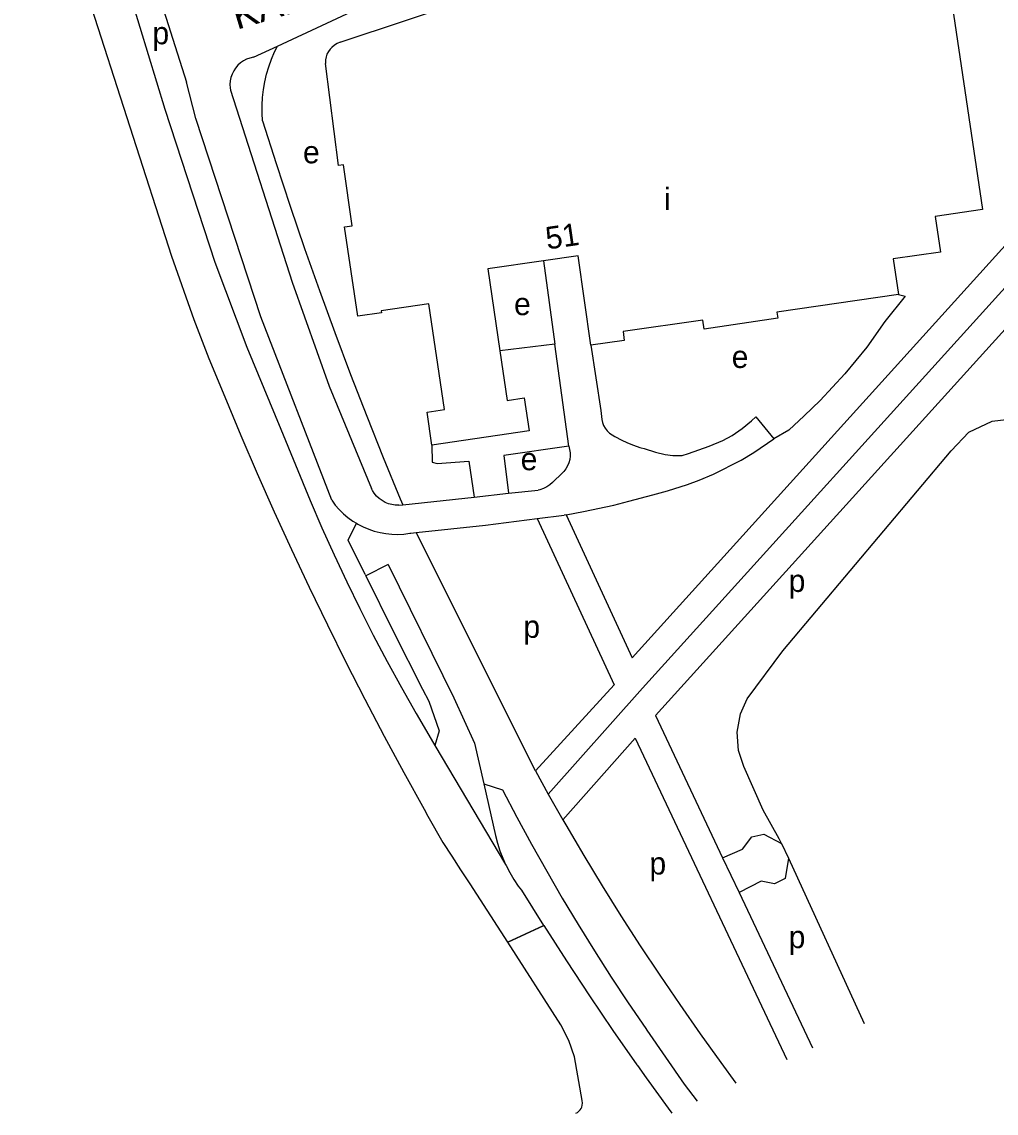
# Model space of a CAD drawing. Extents: x 159261 to 160849, y 382514 to 384534.
# Drawn here: x 159584.5 to 159758.4, y 382514.1 to 382708.9 of the extents above; entities that cross this region are included whole.
import ezdxf

# ---------------------------------------------------------------- set-up
doc = ezdxf.new("R2010")
doc.units = 0
for name, color, linetype in [('BLT_Basislijn', 7, 'Continuous'), ('BLT_Bebouwing', 7, 'Continuous'), ('BLT_Centroide', 7, 'Continuous'), ('BLT_Huisnummer', 7, 'Continuous'), ('BLT_Straatnaam', 7, 'Continuous'), ('BLT_Vlakafsluiter', 7, 'Continuous')]:
    doc.layers.add(name, color=color, linetype=linetype)

msp = doc.modelspace()

# ---------------------------------------------------------------- linework, layer by layer
at = {"layer": 'BLT_Basislijn'}
for p, q in [((159584.46, 382750), (159611.15, 382667.06)), ((159625.79, 382702.52), (159630.07, 382704.52)), ((159615.53, 382691.62), (159613.83, 382698.07)), ((159768.18, 382678.03), (159693.41, 382595.38)), ((159771.86, 382674.64), (159695.25, 382589.96)), ((159611.15, 382667.06), (159615.14, 382655.7)), ((159677.56, 382666.21), (159679.6, 382651.3)), ((159765.06, 382659.68), (159697.56, 382585.06)), ((159679.6, 382651.3), (159669.77, 382650.12)), ((159682.07, 382633.1), (159679.6, 382651.3)), ((159686.03, 382651.14), (159687.8, 382639.5)), ((159687.8, 382639.5), (159687.9, 382638.44)), ((159713, 382636.28), (159714.7, 382637.64)), ((159714.7, 382637.64), (159715.46, 382638.35)), ((159715.46, 382638.35), (159718.69, 382634.45)), ((159711.21, 382635.05), (159713, 382636.28)), ((159707.14, 382633.13), (159709.55, 382634.14)), ((159709.55, 382634.14), (159711.21, 382635.05)), ((159715.12, 382632.02), (159718.69, 382634.45)), ((159695.55, 382632.73), (159697.57, 382632.08)), ((159697.57, 382632.08), (159699.27, 382631.64)), ((159702.29, 382631.47), (159703.47, 382631.82)), ((159703.47, 382631.82), (159707.14, 382633.13)), ((159712.84, 382630.62), (159715.12, 382632.02)), ((159699.27, 382631.64), (159700.67, 382631.43)), ((159700.67, 382631.43), (159702.29, 382631.47)), ((159707.9, 382628.13), (159712.84, 382630.62)), ((159680.94, 382628.34), (159679.17, 382626.65)), ((159705.32, 382627.04), (159707.9, 382628.13)), ((159699.72, 382625.16), (159703.27, 382626.29)), ((159703.27, 382626.29), (159705.32, 382627.04)), ((159652.43, 382622.67), (159665.18, 382624.05)), ((159665.18, 382624.05), (159671.29, 382624.71)), ((159671.29, 382624.71), (159676.63, 382625.28)), ((159692.77, 382623.28), (159697.09, 382624.41)), ((159697.09, 382624.41), (159699.72, 382625.16)), ((159651.74, 382622.6), (159652.43, 382622.67)), ((159684.72, 382621.44), (159690.1, 382622.62)), ((159690.1, 382622.62), (159692.77, 382623.28)), ((159676.42, 382620.19), (159681.26, 382620.82)), ((159681.61, 382620.9), (159681.26, 382620.82)), ((159681.61, 382620.9), (159684.72, 382621.44)), ((159681.61, 382620.9), (159693.41, 382595.38)), ((159653.91, 382617.61), (159654.86, 382617.71)), ((159676.14, 382575.17), (159654.86, 382617.71)), ((159649.82, 382612.01), (159645.85, 382609.96)), ((159645.72, 382610.23), (159645.85, 382609.96)), ((159695.25, 382589.96), (159678.37, 382571.01)), ((159697.56, 382585.06), (159709.54, 382559.68)), ((159665.25, 382580.14), (159666.89, 382572.89)), ((159693.95, 382581), (159681, 382566.42)), ((159676.14, 382575.17), (159678.37, 382571.01)), ((159666.89, 382572.89), (159668.99, 382563.63)), ((159666.89, 382572.89), (159670.22, 382571.82)), ((159678.37, 382571.01), (159681, 382566.42)), ((159656.93, 382567.12), (159659.6, 382562.38)), ((159720.03, 382562.23), (159721.31, 382559.62)), ((159709.54, 382559.68), (159712.48, 382553.45)), ((159721.31, 382559.62), (159734.82, 382530.07)), ((159694.32, 382522.58), (159695.88, 382520.37)), ((159695.88, 382520.37), (159699.83, 382514.96))]:
    msp.add_line(p, q, dxfattribs=at)
for points in [[(159589.12, 382760.66), (159602.56, 382717.69), (159609.97, 382693.28)], [(159594.07, 382759.73), (159602.41, 382734.07), (159613.83, 382698.07)], [(159630.07, 382704.52), (159646.78, 382712.32), (159659.82, 382716.61), (159670.89, 382719.31), (159689.24, 382721.54), (159693.37, 382721.78), (159705.14, 382721.78), (159714.11, 382721.98)], [(159627.42, 382691.16), (159627.34, 382692.56), (159627.34, 382693.96), (159627.43, 382695.36), (159627.59, 382696.76), (159627.83, 382698.14), (159628.14, 382699.51), (159628.54, 382700.85), (159629.01, 382702.17), (159629.56, 382703.47), (159630.07, 382704.52)], [(159625.79, 382702.52), (159625.17, 382702.38), (159624.58, 382702.16), (159624.02, 382701.87), (159623.5, 382701.51), (159623.03, 382701.09), (159622.62, 382700.61), (159622.27, 382700.09), (159621.99, 382699.52), (159621.78, 382698.92), (159621.65, 382698.31), (159621.6, 382697.68), (159621.63, 382697.05), (159621.68, 382696.67)], [(159621.68, 382696.67), (159632.68, 382662.41), (159639.32, 382643.86), (159646.89, 382625.56)], [(159609.97, 382693.28), (159618.93, 382665.96), (159624.64, 382650.81), (159630.67, 382636.13), (159635.92, 382623.45)], [(159639.76, 382623.46), (159627.11, 382656.22), (159615.53, 382691.62)], [(159627.42, 382691.16), (159629.85, 382683.56), (159632.36, 382675.98), (159634.93, 382668.43), (159637.59, 382660.91), (159640.32, 382653.41), (159643.13, 382645.94), (159646.01, 382638.5), (159648.97, 382631.09), (159651.99, 382623.7), (159652.43, 382622.67)], [(159740.9, 382660.21), (159742.1, 382659.92), (159738.49, 382655.38), (159735.3, 382650.8), (159731.33, 382646.03), (159726.96, 382641.26), (159724.08, 382638.55), (159721.37, 382635.98), (159718.69, 382634.45)], [(159615.14, 382655.7), (159617.86, 382648.79), (159620.66, 382641.9), (159623.53, 382635.05), (159626.48, 382628.22), (159629.5, 382621.43), (159632.59, 382614.67), (159635.75, 382607.95), (159638.99, 382601.26), (159642.3, 382594.6), (159645.68, 382587.98), (159649.13, 382581.4), (159652.65, 382574.86), (159656.24, 382568.35), (159656.93, 382567.12)], [(159687.9, 382638.44), (159687.95, 382637.87), (159688.09, 382637.32), (159688.3, 382636.8), (159688.58, 382636.31), (159688.93, 382635.86), (159689.33, 382635.47), (159689.79, 382635.13), (159690.29, 382634.87), (159690.41, 382634.82)], [(159720.03, 382562.23), (159719.62, 382563.05), (159716.74, 382568.17), (159713.31, 382575.97), (159712.36, 382578.79), (159712.1, 382582.09), (159712.71, 382585.35), (159713.94, 382588.05), (159720.26, 382596.62), (159750.31, 382632.32), (159753.5, 382635.62), (159757.65, 382637.59), (159765.19, 382638.45)], [(159690.41, 382634.82), (159691.45, 382634.23), (159692.53, 382633.72), (159693.63, 382633.28), (159694.77, 382632.91), (159694.97, 382632.85)], [(159657.64, 382633.31), (159657.68, 382630.25), (159658.58, 382630.06), (159664.25, 382630.45), (159665.18, 382624.05)], [(159682.07, 382633.1), (159670.47, 382631.47), (159671.29, 382624.71)], [(159682.07, 382633.1), (159682.23, 382632.52), (159682.31, 382631.93), (159682.32, 382631.32), (159682.24, 382630.73), (159682.09, 382630.15), (159681.86, 382629.59), (159681.55, 382629.07), (159681.18, 382628.6), (159680.94, 382628.34)], [(159694.97, 382632.85), (159695.55, 382632.73)], [(159679.17, 382626.65), (159678.67, 382626.22), (159678.13, 382625.86), (159677.54, 382625.58), (159676.93, 382625.36), (159676.63, 382625.28)], [(159651.74, 382622.6), (159651.11, 382622.6), (159650.49, 382622.69), (159649.87, 382622.85), (159649.29, 382623.09), (159648.74, 382623.4), (159648.23, 382623.78), (159647.77, 382624.21), (159647.37, 382624.71), (159647.04, 382625.24), (159646.89, 382625.56)], [(159635.92, 382623.45), (159638.03, 382618.58), (159640.21, 382613.73), (159642.47, 382608.92), (159644.79, 382604.15), (159647.19, 382599.41), (159649.66, 382594.71), (159652.2, 382590.04), (159654.81, 382585.42), (159657.49, 382580.83), (159658.17, 382579.7)], [(159639.76, 382623.46), (159640.4, 382622.61), (159641.1, 382621.81), (159641.86, 382621.06), (159642.67, 382620.38), (159643.53, 382619.75), (159644.18, 382619.36)], [(159654.86, 382617.71), (159667.2, 382619), (159676.42, 382620.19)], [(159676.42, 382620.19), (159690.15, 382590.52), (159676.14, 382575.17)], [(159645.72, 382610.23), (159642.72, 382616.35), (159644.18, 382619.36)], [(159644.18, 382619.36), (159644.43, 382619.2), (159645.38, 382618.71), (159646.36, 382618.3), (159647.37, 382617.96), (159648.4, 382617.7), (159649.45, 382617.51), (159650.5, 382617.41), (159651.57, 382617.38), (159652.63, 382617.43), (159653.68, 382617.57), (159653.91, 382617.61)], [(159649.82, 382612.01), (159661.57, 382588.21), (159665.25, 382580.14)], [(159645.85, 382609.96), (159650.82, 382599.97), (159655.99, 382589.74), (159657.09, 382587.59)], [(159657.09, 382587.59), (159658.94, 382582.33), (159658.17, 382579.7)], [(159693.95, 382581), (159721.02, 382523.65)], [(159670.22, 382571.82), (159672.79, 382566.92), (159675.42, 382562.07), (159678.13, 382557.25), (159680.9, 382552.47), (159683.75, 382547.74), (159686.66, 382543.04), (159689.64, 382538.39), (159692.68, 382533.78), (159695.8, 382529.22), (159696.03, 382528.88)], [(159681, 382566.42), (159681.52, 382565.52), (159684.74, 382560.07), (159688.03, 382554.66), (159691.39, 382549.29), (159694.82, 382543.97), (159698.31, 382538.69), (159701.87, 382533.46), (159705.5, 382528.27), (159709.19, 382523.12), (159711.91, 382519.43)], [(159668.99, 382563.63), (159669.35, 382562.25), (159669.79, 382560.9), (159670.3, 382559.57), (159670.81, 382558.46)], [(159709.54, 382559.68), (159713.08, 382561.23), (159714.75, 382563.38), (159716.9, 382563.86), (159720.03, 382562.23)], [(159659.6, 382562.38), (159661.2, 382559.98), (159662.74, 382557.53), (159664.43, 382555.04), (159671.15, 382544.63)], [(159670.81, 382558.46), (159670.89, 382558.28), (159671.55, 382557.02), (159672.28, 382555.8), (159673.07, 382554.62), (159673.62, 382553.89)], [(159721.31, 382559.62), (159720.71, 382555.99), (159718.81, 382555.03), (159716.42, 382555.51), (159712.48, 382553.45)], [(159673.62, 382553.89), (159677.58, 382547.61)], [(159712.48, 382553.45), (159725.56, 382525.75)], [(159677.58, 382547.61), (159677.61, 382547.57)], [(159677.61, 382547.57), (159681.66, 382541.29), (159685.78, 382535.06), (159689.96, 382528.87), (159694.22, 382522.73), (159694.32, 382522.58)], [(159671.15, 382544.63), (159671.18, 382544.58)], [(159683.35, 382514.09), (159683.62, 382514.24), (159683.86, 382514.42), (159684.09, 382514.67), (159684.27, 382514.93), (159684.39, 382515.19), (159684.48, 382515.5), (159684.52, 382515.9), (159684.48, 382516.33), (159683.07, 382524.16), (159682.07, 382527.05), (159680.65, 382529.88), (159671.18, 382544.58)], [(159696.03, 382528.88), (159702.66, 382519.27), (159704.99, 382516.22)], [(159699.83, 382514.96), (159700.45, 382514.11)]]:
    msp.add_lwpolyline(points, dxfattribs=at)
at = {"layer": 'BLT_Bebouwing'}
for points in [[(159641.27, 382705.21), (159664.57, 382713.02), (159691.74, 382716.99), (159715.7, 382716.06)], [(159750.35, 382713.1), (159755.89, 382675.37), (159747.46, 382674.13), (159748.39, 382667.77), (159739.98, 382666.55), (159740.9, 382660.21)], [(159639.48, 382703.95), (159639.17, 382703.53), (159638.92, 382703.07), (159638.76, 382702.58), (159638.66, 382702.07), (159638.65, 382701.55), (159638.66, 382701.42)], [(159641.27, 382705.21), (159640.74, 382704.97), (159640.25, 382704.67), (159639.81, 382704.3), (159639.48, 382703.95)], [(159657.64, 382633.31), (159656.78, 382639.22), (159659.87, 382639.67), (159657.12, 382658.51), (159648.6, 382657.27), (159648.65, 382656.93), (159644.4, 382656.31), (159642.07, 382672.27), (159643.44, 382672.47), (159641.86, 382683.34), (159641, 382683.21), (159638.66, 382701.42)], [(159686.03, 382651.14), (159683.77, 382667.11), (159677.56, 382666.21)], [(159677.56, 382666.21), (159667.65, 382664.76), (159669.77, 382650.12)], [(159740.9, 382660.21), (159719.22, 382657.03), (159719.39, 382655.94), (159706.21, 382654.03), (159705.98, 382655.64), (159691.76, 382653.57), (159691.96, 382651.99), (159686.03, 382651.14)], [(159669.77, 382650.12), (159671.05, 382641.3), (159674.13, 382641.75), (159674.99, 382635.84), (159657.64, 382633.31)]]:
    msp.add_lwpolyline(points, dxfattribs=at)
at = {"layer": 'BLT_Vlakafsluiter'}
for p, q in [((159658.17, 382579.7), (159670.81, 382558.46)), ((159671.15, 382544.63), (159677.58, 382547.61)), ((159671.18, 382544.58), (159677.61, 382547.57))]:
    msp.add_line(p, q, dxfattribs=at)

# ---------------------------------------------------------------- texts
at = {"layer": 'BLT_Centroide'}
for s, p in [('p', (159607.77, 382704.85)), ('e', (159634.64, 382683.6)), ('i', (159699.05, 382675.25)), ('e', (159672.31, 382656.51)), ('e', (159711.16, 382647.08)), ('e', (159673.49, 382628.83)), ('p', (159721.32, 382607.11)), ('p', (159673.98, 382598.92)), ('p', (159696.48, 382556.68)), ('p', (159721.32, 382543.55))]:
    msp.add_text(s, height=4, dxfattribs=at).set_placement(p)
at = {"layer": 'BLT_Huisnummer'}
msp.add_text('51', height=4, rotation=8.2977, dxfattribs=at).set_placement((159678.24, 382668.21))
at = {"layer": 'BLT_Straatnaam'}
msp.add_text('KAREL MARTELWEG', height=5, rotation=16.6148, dxfattribs=at).set_placement((159622.85, 382707.42))

doc.saveas('drawing.dxf')
